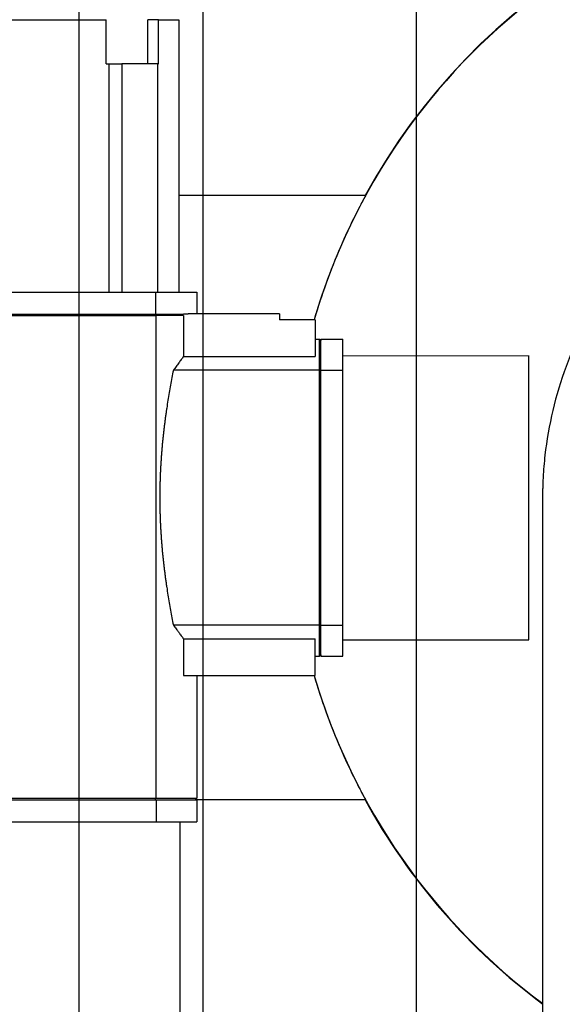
# Model space of a CAD drawing. Extents: x -89225 to 110569, y 13360 to 87647.
# Tile 350 of 478: x 41490 to 41686, y 84434 to 84791. Entities that reach past the tile are written whole.
import ezdxf

# ---------------------------------------------------------------- set-up
doc = ezdxf.new("R2010")
doc.units = 0
doc.layers.add('Beluchtingstank', color=253, linetype='Continuous')
doc.layers.add('Iv-Lines 035', color=4, linetype='Continuous')

# ---------------------------------------------------------------- blocks, each defined once
blk = doc.blocks.new('Leidingwerk beluchtingsinstallatie')
for p, q in [((1288758.01, -919442.67), (1288842.37, -919442.67)), ((1288842.37, -919458.67), (1288842.37, -919442.67)), ((1288857.48, -919458.67), (1288857.48, -919442.67)), ((1288861.26, -919442.67), (1288857.5, -919442.67)), ((1288857.5, -919458.67), (1288857.5, -919442.67)), ((1288861.26, -919442.67), (1288868.68, -919442.67)), ((1288861.26, -919458.67), (1288861.26, -919442.67)), ((1288868.68, -919442.67), (1288868.68, -919541.47)), ((1288842.37, -919458.67), (1288843.25, -919458.67)), ((1288843.25, -919458.67), (1288847.96, -919458.67)), ((1288843.25, -919458.67), (1288843.25, -919541.47)), ((1288860.94, -919458.67), (1288847.96, -919458.67)), ((1288847.96, -919458.67), (1288847.96, -919541.47)), ((1288860.94, -919458.67), (1288861.26, -919458.67)), ((1288860.94, -919458.67), (1288860.94, -919541.47)), ((1288936.42, -919506.43), (1288868.68, -919506.43)), ((1288739.97, -919541.47), (1288860.4, -919541.47)), ((1288860.4, -919541.47), (1288875.18, -919541.47)), ((1288860.4, -919549.47), (1288860.4, -919541.47)), ((1288875.18, -919541.47), (1288875.18, -919549.27)), ((1288739.97, -919549.47), (1288860.4, -919549.47)), ((1288739.97, -919549.97), (1288860.4, -919549.97)), ((1288860.4, -919549.47), (1288870.38, -919549.47)), ((1288870.38, -919549.97), (1288860.4, -919549.97)), ((1288860.4, -919549.97), (1288860.4, -919724.97)), ((1288872.12, -919549.47), (1288870.38, -919549.47)), ((1288870.38, -919549.97), (1288870.38, -919564.8)), ((1288872.12, -919549.47), (1288872.12, -919549.27)), ((1288905.18, -919549.27), (1288872.12, -919549.27)), ((1288905.18, -919549.27), (1288905.18, -919551.47)), ((1288918.18, -919551.47), (1288905.18, -919551.47)), ((1288918.18, -919551.47), (1288918.18, -919564.8)), ((1288918.18, -919558.47), (1288919.68, -919558.47)), ((1288920.18, -919558.97), (1288919.68, -919558.47)), ((1288920.18, -919558.47), (1288928.18, -919558.47)), ((1288870.38, -919564.8), (1288918.18, -919564.8)), ((1288928.18, -919564.47), (1288995.62, -919564.56)), ((1288919.69, -919569.78), (1288866.7, -919569.78)), ((1288920.19, -919569.78), (1288928.19, -919569.78)), ((1288919.69, -919662.17), (1288866.7, -919662.17)), ((1288920.19, -919662.17), (1288928.19, -919662.17)), ((1288870.38, -919667.15), (1288870.38, -919680.47)), ((1288870.38, -919667.15), (1288918.18, -919667.15)), ((1288918.18, -919680.47), (1288918.18, -919667.15)), ((1288928.18, -919667.47), (1288995.62, -919667.47)), ((1288918.18, -919673.47), (1288919.68, -919673.47)), ((1288920.18, -919672.97), (1288919.68, -919673.47)), ((1288920.18, -919673.47), (1288928.18, -919673.47)), ((1288870.38, -919680.47), (1288918.18, -919680.47)), ((1288875.18, -919680.47), (1288875.18, -919724.97)), ((1288739.97, -919724.97), (1288860.4, -919724.97)), ((1288740, -919725.47), (1288860.43, -919725.47)), ((1288860.4, -919724.97), (1288875.18, -919724.97)), ((1288860.43, -919725.47), (1288860.43, -919733.47)), ((1288860.43, -919725.47), (1288875.18, -919725.47)), ((1288874.68, -919725.47), (1288875.18, -919724.97)), ((1288875.18, -919725.47), (1288875.18, -919733.47)), ((1288936.42, -919725.51), (1288875.18, -919725.51)), ((1288740, -919733.47), (1288860.43, -919733.47)), ((1288860.43, -919733.47), (1288875.18, -919733.47)), ((1288869.18, -919831.47), (1288869.18, -919733.47))]:
    blk.add_line(p, q)
for centre, start, end in [((1289137.1, -919615.97), 306.7058, 163.6113), ((1289137.1, -919615.97), 306.7058, 163.6113), ((1289136.91, -919615.97), 90, 151.3683), ((1289137.1, -919615.97), 196.3887, 233.3633), ((1289137.1, -919615.97), 196.3887, 233.3633), ((1289136.91, -919615.97), 208.6317, 233.422)]:
    blk.add_arc(centre, 228.6, start, end)
for centre, major_axis, start_param, end_param in [((1288919.68, -919658.47), (0, 100), 5.803026, 6.283186), ((1288920.18, -919658.47), (0, 100), 5.803025, 6.383036), ((1288920.18, -919658.47), (0, 99.5), 5.804609, 6.282994), ((1288928.18, -919658.47), (0, 100), 5.803025, 6.283185), ((1288995.62, -919615.97), (0, 51.5), 3.141593, 6.283194), ((1288919.67, -919615.97), (0, -100), 1.090638, 2.050957), ((1288920.17, -919615.97), (0, -100), 1.090638, 2.050957), ((1288920.17, -919615.97), (0, -99.5), 1.092221, 2.049374), ((1288928.17, -919615.97), (0, -100), 1.090638, 2.050957), ((1288919.68, -919573.47), (0, -100), 0, 0.48016), ((1288920.18, -919573.47), (0, -100), 6.183335, 6.763345), ((1288920.18, -919573.47), (0, -99.5), 0.000191, 0.478576), ((1288928.18, -919573.47), (0, -100), 0, 0.48016)]:
    blk.add_ellipse(centre, major_axis=major_axis, ratio=0.000191, start_param=start_param, end_param=end_param)
for points, knots in [([(1289137.15, -919479.45), (1289126.07, -919479.45), (1289114.91, -919480.82), (1289093.46, -919486.16), (1289083.02, -919490.15), (1289063.53, -919500.47), (1289054.36, -919506.86), (1289037.92, -919521.56), (1289030.55, -919529.97), (1289018.13, -919548.18), (1289013, -919558.12), (1289005.32, -919578.79), (1289002.73, -919589.67), (1289001.19, -919603.28), (1289000.96, -919605.98), (1289000.79, -919609.22), (1289000.76, -919609.83), (1289000.71, -919611.15), (1289000.68, -919611.87), (1289000.66, -919612.74), (1289000.66, -919612.97), (1289000.64, -919613.53), (1289000.64, -919613.8), (1289000.63, -919614.25), (1289000.63, -919614.42), (1289000.63, -919614.85), (1289000.63, -919615.02), (1289000.62, -919615.58), (1289000.62, -919615.8), (1289000.62, -919616.89), (1289000.62, -919617.91), (1289000.61, -919622.36), (1289000.61, -919627), (1289000.6, -919638.86), (1289000.59, -919645.74), (1289000.59, -919661.83), (1289000.59, -919671.08), (1289000.58, -919691.74), (1289000.58, -919703.21), (1289000.57, -919728.05), (1289000.57, -919741.49), (1289000.56, -919769.99), (1289000.56, -919785.13), (1289000.56, -919805.02), (1289000.56, -919809.16), (1289000.56, -919813.35)], [0, 0, 0, 0, 3.323499, 3.323499, 6.630201, 6.630201, 9.937072, 9.937072, 13.243942, 13.243942, 16.550806, 16.550806, 19.857653, 19.857653, 20.663784, 20.663784, 20.848724, 20.848724, 21.079886, 21.079886, 21.180265, 21.180265, 21.347207, 21.347207, 21.533283, 21.533283, 21.903582, 21.903582, 22.956434, 22.956434, 26.114617, 26.114617, 32.424965, 32.424965, 37.994037, 37.994037, 43.524213, 43.524213, 49.049441, 49.049441, 54.573145, 54.573145, 60.096223, 60.096223, 61.529586, 61.529586, 61.529586, 61.529586]), ([(1288936.42, -919506.43), (1288936.42, -919506.43), (1288936.05, -919507.12), (1288934.54, -919509.95), (1288933.42, -919512.09), (1288930.65, -919517.71), (1288929.01, -919521.19), (1288925.55, -919529.19), (1288923.74, -919533.71), (1288920.59, -919542.44), (1288919.15, -919546.78), (1288917.77, -919551.47)], [0, 0, 0, 0, 2.103754, 2.103754, 4.207507, 4.207507, 6.311261, 6.311261, 8.415014, 8.415014, 10.131987, 10.131987, 10.131987, 10.131987]), ([(1288860.03, -919549.47), (1288860.06, -919549.52), (1288860.09, -919549.56), (1288860.12, -919549.6), (1288860.16, -919549.64), (1288860.19, -919549.68), (1288860.22, -919549.72), (1288860.25, -919549.77), (1288860.28, -919549.81), (1288860.31, -919549.85), (1288860.34, -919549.89), (1288860.37, -919549.93), (1288860.4, -919549.97)], [0, 0, 0, 0, 0.1810867, 0.1810867, 0.1810867, 0.3621733, 0.3621733, 0.3621733, 0.5432599, 0.5432599, 0.5432599, 0.7243465, 0.7243465, 0.7243465, 0.7243465]), ([(1288870.38, -919549.97), (1288870.34, -919549.93), (1288870.3, -919549.89), (1288870.25, -919549.85), (1288870.21, -919549.81), (1288870.17, -919549.77), (1288870.12, -919549.72), (1288870.08, -919549.68), (1288870.04, -919549.64), (1288869.99, -919549.6), (1288869.95, -919549.56), (1288869.91, -919549.52), (1288869.86, -919549.47)], [0, 0, 0, 0, 0.1802115, 0.1802115, 0.1802115, 0.360423, 0.360423, 0.360423, 0.5406344, 0.5406344, 0.5406344, 0.7208459, 0.7208459, 0.7208459, 0.7208459]), ([(1288870.38, -919564.8), (1288870.25, -919564.98), (1288870.11, -919565.16), (1288869.97, -919565.35), (1288869.83, -919565.54), (1288869.69, -919565.73), (1288869.55, -919565.92), (1288869.4, -919566.12), (1288869.25, -919566.31), (1288869.11, -919566.52), (1288868.96, -919566.72), (1288868.8, -919566.92), (1288868.65, -919567.13), (1288868.5, -919567.34), (1288868.34, -919567.55), (1288868.18, -919567.76), (1288868.02, -919567.98), (1288867.86, -919568.2), (1288867.7, -919568.42), (1288867.54, -919568.64), (1288867.37, -919568.86), (1288867.21, -919569.09), (1288867.04, -919569.32), (1288866.87, -919569.55), (1288866.7, -919569.78)], [0, 0, 0, 0, 1.596881, 1.596881, 1.596881, 3.195092, 3.195092, 3.195092, 4.794486, 4.794486, 4.794486, 6.394897, 6.394897, 6.394897, 7.996142, 7.996142, 7.996142, 9.59802, 9.59802, 9.59802, 11.200315, 11.200315, 11.200315, 12.802796, 12.802796, 12.802796, 12.802796]), ([(1288866.7, -919569.78), (1288866.53, -919570.66), (1288866.36, -919571.55), (1288866.02, -919573.34), (1288865.85, -919574.24), (1288865.52, -919576.05), (1288865.36, -919576.97), (1288865.04, -919578.81), (1288864.89, -919579.74), (1288864.59, -919581.6), (1288864.44, -919582.54), (1288864.23, -919583.95), (1288864.16, -919584.42), (1288864.02, -919585.37), (1288863.96, -919585.84), (1288863.83, -919586.8), (1288863.76, -919587.27), (1288863.63, -919588.23), (1288863.57, -919588.71), (1288863.45, -919589.68), (1288863.39, -919590.16), (1288863.27, -919591.13), (1288863.22, -919591.61), (1288863.11, -919592.59), (1288863.05, -919593.08), (1288862.95, -919594.05), (1288862.9, -919594.54), (1288862.8, -919595.52), (1288862.75, -919596.01), (1288862.66, -919597), (1288862.61, -919597.49), (1288862.53, -919598.48), (1288862.49, -919598.97), (1288862.41, -919599.96), (1288862.37, -919600.46), (1288862.3, -919601.45), (1288862.26, -919601.95), (1288862.2, -919602.94), (1288862.16, -919603.44), (1288862.11, -919604.44), (1288862.08, -919604.94), (1288862.03, -919605.94), (1288862, -919606.44), (1288861.96, -919607.44), (1288861.94, -919607.94), (1288861.9, -919608.94), (1288861.88, -919609.44), (1288861.85, -919610.45), (1288861.84, -919610.95), (1288861.82, -919611.95), (1288861.81, -919612.45), (1288861.8, -919613.46), (1288861.79, -919613.96), (1288861.78, -919614.97), (1288861.78, -919615.47), (1288861.78, -919616.48), (1288861.78, -919616.98), (1288861.79, -919617.98), (1288861.8, -919618.49), (1288861.81, -919619.49), (1288861.82, -919619.99), (1288861.84, -919621), (1288861.85, -919621.5), (1288861.88, -919622.5), (1288861.9, -919623.01), (1288861.94, -919624.01), (1288861.96, -919624.51), (1288862, -919625.51), (1288862.03, -919626.01), (1288862.08, -919627.01), (1288862.11, -919627.51), (1288862.16, -919628.5), (1288862.2, -919629), (1288862.26, -919630), (1288862.3, -919630.49), (1288862.37, -919631.49), (1288862.41, -919631.98), (1288862.49, -919632.97), (1288862.53, -919633.47), (1288862.61, -919634.45), (1288862.66, -919634.95), (1288862.75, -919635.93), (1288862.8, -919636.42), (1288862.9, -919637.4), (1288862.95, -919637.89), (1288863.05, -919638.87), (1288863.11, -919639.36), (1288863.22, -919640.33), (1288863.27, -919640.82), (1288863.39, -919641.79), (1288863.45, -919642.27), (1288863.57, -919643.23), (1288863.63, -919643.71), (1288863.76, -919644.67), (1288863.83, -919645.15), (1288863.96, -919646.1), (1288864.02, -919646.58), (1288864.16, -919647.53), (1288864.23, -919648), (1288864.44, -919649.41), (1288864.59, -919650.35), (1288864.89, -919652.21), (1288865.04, -919653.14), (1288865.36, -919654.98), (1288865.52, -919655.89), (1288865.85, -919657.71), (1288866.02, -919658.61), (1288866.36, -919660.4), (1288866.53, -919661.29), (1288866.7, -919662.17)], [0, 0, 0, 0, 3.022243, 3.022243, 6.045943, 6.045943, 9.069669, 9.069669, 12.09206, 12.09206, 15.111851, 15.111851, 16.620541, 16.620541, 18.129951, 18.129951, 19.640391, 19.640391, 21.151644, 21.151644, 22.663496, 22.663496, 24.175734, 24.175734, 25.688151, 25.688151, 27.200544, 27.200544, 28.712715, 28.712715, 30.224474, 30.224474, 31.735637, 31.735637, 33.246033, 33.246033, 34.755498, 34.755498, 36.264092, 36.264092, 37.772874, 37.772874, 39.281835, 39.281835, 40.790763, 40.790763, 42.29945, 42.29945, 43.807897, 43.807897, 45.316347, 45.316347, 46.824757, 46.824757, 48.333159, 48.333159, 49.841561, 49.841561, 51.349971, 51.349971, 52.858421, 52.858421, 54.366868, 54.366868, 55.875555, 55.875555, 57.384483, 57.384483, 58.893444, 58.893444, 60.402227, 60.402227, 61.91082, 61.91082, 63.420285, 63.420285, 64.930681, 64.930681, 66.441844, 66.441844, 67.953603, 67.953603, 69.465774, 69.465774, 70.978167, 70.978167, 72.490584, 72.490584, 74.002823, 74.002823, 75.514674, 75.514674, 77.025927, 77.025927, 78.536367, 78.536367, 80.045777, 80.045777, 81.554467, 81.554467, 84.574258, 84.574258, 87.596649, 87.596649, 90.620375, 90.620375, 93.644075, 93.644075, 96.666318, 96.666318, 96.666318, 96.666318]), ([(1288920.19, -919570.15), (1288920.14, -919570.12), (1288920.1, -919570.09), (1288920.06, -919570.06), (1288920.02, -919570.03), (1288919.98, -919570), (1288919.94, -919569.97), (1288919.89, -919569.94), (1288919.85, -919569.9), (1288919.81, -919569.87), (1288919.77, -919569.84), (1288919.73, -919569.81), (1288919.69, -919569.78)], [0, 0, 0, 0, 0.1811348, 0.1811348, 0.1811348, 0.3622695, 0.3622695, 0.3622695, 0.5434043, 0.5434043, 0.5434043, 0.7245391, 0.7245391, 0.7245391, 0.7245391]), ([(1288866.7, -919662.17), (1288867.04, -919662.63), (1288867.38, -919663.09), (1288867.7, -919663.53), (1288867.86, -919663.75), (1288868.02, -919663.97), (1288868.18, -919664.18), (1288868.26, -919664.29), (1288868.34, -919664.39), (1288868.42, -919664.5), (1288868.49, -919664.6), (1288868.57, -919664.71), (1288868.65, -919664.81), (1288868.8, -919665.02), (1288868.95, -919665.22), (1288869.1, -919665.43), (1288869.25, -919665.63), (1288869.4, -919665.83), (1288869.54, -919666.02), (1288869.69, -919666.21), (1288869.83, -919666.41), (1288869.97, -919666.59), (1288870.11, -919666.78), (1288870.25, -919666.97), (1288870.38, -919667.15)], [0, 0, 0, 0, 3.200015, 3.200015, 3.200015, 4.79769, 4.79769, 4.79769, 5.595934, 5.595934, 5.595934, 6.394017, 6.394017, 6.394017, 7.992334, 7.992334, 7.992334, 9.593466, 9.593466, 9.593466, 11.19707, 11.19707, 11.19707, 12.802796, 12.802796, 12.802796, 12.802796]), ([(1288919.69, -919662.17), (1288919.73, -919662.13), (1288919.77, -919662.1), (1288919.81, -919662.07), (1288919.85, -919662.04), (1288919.89, -919662.01), (1288919.94, -919661.98), (1288919.98, -919661.95), (1288920.02, -919661.92), (1288920.06, -919661.89), (1288920.1, -919661.86), (1288920.14, -919661.83), (1288920.19, -919661.79)], [0, 0, 0, 0, 0.1811345, 0.1811345, 0.1811345, 0.3622692, 0.3622692, 0.3622692, 0.543404, 0.543404, 0.543404, 0.7245391, 0.7245391, 0.7245391, 0.7245391]), ([(1288917.77, -919680.47), (1288919.15, -919685.17), (1288920.59, -919689.51), (1288923.74, -919698.24), (1288925.55, -919702.76), (1288929.01, -919710.75), (1288930.65, -919714.23), (1288933.42, -919719.85), (1288934.54, -919722), (1288936.05, -919724.83), (1288936.42, -919725.51), (1288936.42, -919725.51)], [23.490251, 23.490251, 23.490251, 23.490251, 25.207224, 25.207224, 27.310978, 27.310978, 29.414731, 29.414731, 31.518485, 31.518485, 33.622238, 33.622238, 33.622238, 33.622238]), ([(1288860.03, -919725.47), (1288860.06, -919725.43), (1288860.09, -919725.39), (1288860.12, -919725.35), (1288860.16, -919725.31), (1288860.19, -919725.27), (1288860.22, -919725.22), (1288860.25, -919725.18), (1288860.28, -919725.14), (1288860.31, -919725.1), (1288860.34, -919725.06), (1288860.37, -919725.02), (1288860.4, -919724.97)], [0, 0, 0, 0, 0.1810867, 0.1810867, 0.1810867, 0.3621734, 0.3621734, 0.3621734, 0.5432599, 0.5432599, 0.5432599, 0.7243464, 0.7243464, 0.7243464, 0.7243464])]:
    blk.add_open_spline(points, degree=3, knots=knots)
blk = doc.blocks.new('Bordes been 4 beluchtingstank')
for p, q in [((1281021.91, -852942.79), (1281021.91, -860502.79)), ((1281066.91, -852942.79), (1281066.91, -860502.79))]:
    blk.add_line(p, q)
blk.add_lwpolyline([(1281144.41, -853822.79), (1281144.41, -852822.79), (1280144.41, -852822.79)])

msp = doc.modelspace()

# ---------------------------------------------------------------- block references
at = {"layer": 'Beluchtingstank', "lineweight": 9, "ltscale": 0.01}
msp.add_blockref('Bordes been 4 beluchtingstank', (-1239510.95, 938062.2), dxfattribs=at)
at = {"layer": 'Iv-Lines 035'}
msp.add_blockref('Leidingwerk beluchtingsinstallatie', (-1247321.42, 1004233.53), dxfattribs=at)

doc.saveas('drawing.dxf')
